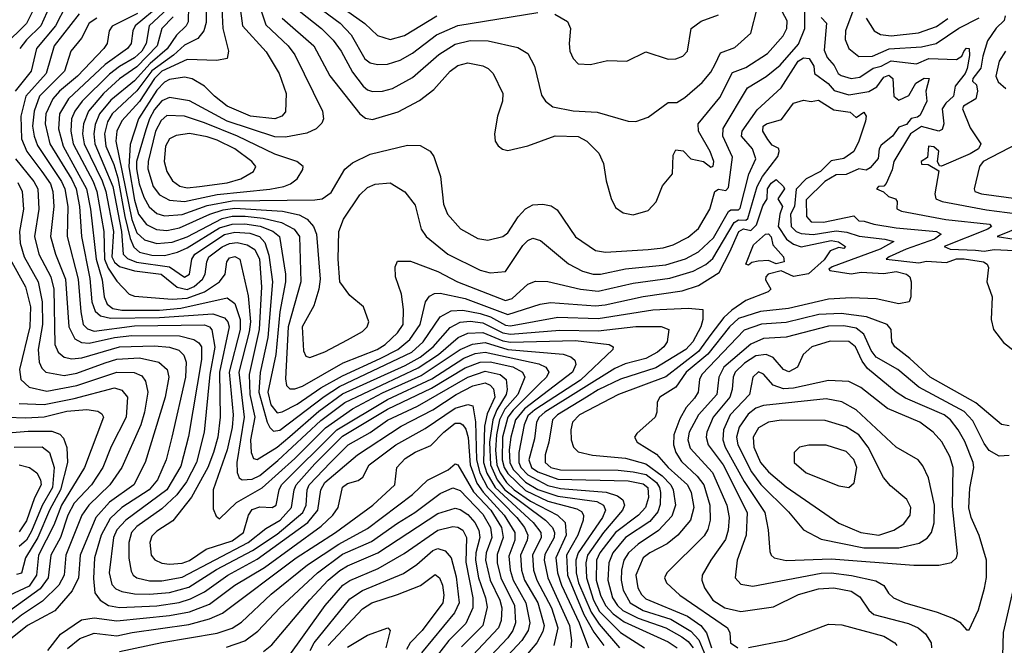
# Model space of a CAD drawing. Extents: x 1173029 to 1307123, y 522559 to 678521.
# Tile 528 of 623: x 1202097 to 1206026, y 666026 to 668520. Entities that reach past the tile are written whole.
import ezdxf

# ---------------------------------------------------------------- set-up
doc = ezdxf.new("R2010")
doc.units = 0

msp = doc.modelspace()

# ---------------------------------------------------------------- linework, layer by layer
at = {"layer": '0CON10XD'}
for points in [[(1203044.8, 668605), (1203079.3, 668499.3), (1203168.9, 668415), (1203195, 668379.1), (1203305.3, 668155), (1203309.6, 668125), (1203302.4, 668107.6), (1203280.6, 668085), (1203243, 668067), (1203158, 668052), (1203115, 668052.9), (1202924.9, 668114.9), (1202775, 668196.9), (1202695, 668210.2), (1202665, 668195.9), (1202635, 668161.8), (1202614.7, 668125), (1202600.3, 668080.3), (1202563.5, 667955), (1202562.9, 667925), (1202574, 667865), (1202592.2, 667812.2), (1202614.1, 667774.1), (1202645, 667747.8), (1202675, 667737.7), (1202745, 667742.6), (1202845, 667778.7), (1202945, 667798.2), (1203275, 667801.2), (1203303.8, 667806.2), (1203339.5, 667830.5), (1203395, 667923.6), (1203425, 667948.8), (1203495, 667984.1), (1203645, 668019.6), (1203695, 668018.1), (1203735, 667996), (1203749.4, 667975), (1203776.2, 667895), (1203788.7, 667785), (1203804.6, 667745), (1203856.2, 667686.2), (1203925, 667647.8), (1203965, 667640.6), (1204025.6, 667655), (1204045, 667670.4), (1204086.4, 667733.6), (1204115, 667765.4), (1204145, 667781.1), (1204184.5, 667784.5), (1204217.4, 667777.4), (1204242.4, 667762.4), (1204315, 667654.6), (1204395, 667599.1), (1204435, 667592.8), (1204605, 667603.1), (1204665, 667609.8), (1204705, 667622.2), (1204765, 667653.3), (1204805, 667687.7), (1204850.7, 667765), (1204870.7, 667835), (1204885, 667844.7), (1204915, 667839.1), (1204925, 667850.5), (1204941.7, 667971.7), (1204902.3, 668055), (1204904.5, 668085.5), (1205001.6, 668248.4), (1205075, 668293.8), (1205131.5, 668338.5), (1205205, 668422.8), (1205230.2, 668485), (1205230.5, 668559.5)], [(1202168.2, 668591.8), (1202124.2, 668505), (1202034.5, 668415)], [(1202281.6, 668575), (1202239.7, 668495), (1202164.2, 668405), (1202143.2, 668315), (1202078.8, 668235)], [(1202217.9, 668575), (1202181.1, 668495), (1202125, 668439.7), (1202097.2, 668405)], [(1202657.9, 668577.9), (1202558.3, 668495), (1202549, 668475), (1202542.2, 668425), (1202527, 668405), (1202438.3, 668341.7), (1202292.3, 668205), (1202256.2, 668145), (1202251.6, 668085), (1202270.2, 668015), (1202363.5, 667845), (1202379.8, 667765), (1202402.8, 667565), (1202426.7, 667483.3), (1202434.9, 667414.9), (1202446.2, 667386.2), (1202468.5, 667368.5), (1202505, 667361.5), (1202655, 667361.7), (1202739.7, 667370.3), (1202925, 667410.4), (1202955, 667388.4), (1202976.4, 667325), (1202976.5, 667285), (1202932.4, 667115), (1202949, 666945), (1202944.6, 666894.6), (1202925.5, 666804.5), (1202868.7, 666645), (1202869.2, 666569.2), (1202880.7, 666540.7), (1202895, 666530), (1202962.9, 666595), (1203065, 666653.2), (1203195, 666770.7), (1203317.5, 666892.5), (1203425, 666968.2), (1203545, 667031.9), (1203698.6, 667101.4), (1203855, 667204.4), (1203903.4, 667226.6), (1203955, 667232.3), (1204045, 667204.5), (1204266, 667186), (1204295.9, 667175.9), (1204312, 667162), (1204316.7, 667145), (1204303.5, 667115), (1204111.5, 666968.5), (1204076.1, 666925), (1204056.4, 666855), (1204050, 666805), (1204053, 666755), (1204066.5, 666726.5), (1204115, 666675.8), (1204165, 666646.4), (1204245, 666620.5), (1204399.5, 666599.5), (1204426.5, 666585), (1204434.5, 666565), (1204423, 666535), (1204325.5, 666394.5), (1204316.7, 666365), (1204318.1, 666315), (1204327.4, 666275), (1204377.2, 666157.2), (1204409.6, 666109.6), (1204490.8, 666015)], [(1202688.5, 668565), (1202613.6, 668495), (1202602.1, 668425), (1202584.1, 668395), (1202555, 668368.2), (1202495, 668333.9), (1202455, 668303), (1202346.6, 668195), (1202316.8, 668155), (1202304.6, 668125), (1202301.1, 668075), (1202311, 668025), (1202390.6, 667875), (1202404.9, 667835), (1202433.5, 667675), (1202435.1, 667565), (1202449.7, 667529.7), (1202485, 667477.8), (1202534, 667425), (1202555, 667417.3), (1202706.1, 667406.1), (1202765, 667409.2), (1202834.6, 667435.4), (1202894.8, 667475), (1202916.8, 667505), (1202924, 667555), (1202935, 667570), (1202955, 667575.2), (1202975.4, 667565), (1203009.3, 667419.3), (1203017.6, 667315), (1203012.8, 667275), (1202972.1, 667115), (1202993, 666935), (1202963.5, 666755), (1202964.4, 666714.4), (1202973.1, 666693.1), (1202985, 666685.4), (1203025, 666688.3), (1203055, 666702.4), (1203126.9, 666763.1), (1203298.5, 666921.5), (1203395, 666993.6), (1203687.8, 667132.2), (1203768.3, 667185), (1203846.8, 667253.2), (1203885, 667270.5), (1203945, 667272.5), (1204025, 667240), (1204055, 667234.5), (1204315, 667240.7), (1204449.2, 667225), (1204465.7, 667215), (1204464.5, 667205), (1204335, 667083.1), (1204153.3, 666965), (1204125, 666940.3), (1204109.9, 666905), (1204089.1, 666795), (1204088.5, 666755), (1204096.2, 666735), (1204125, 666705.3), (1204205, 666663.2), (1204255, 666651.4), (1204436.8, 666636.8), (1204482.2, 666622.2), (1204503.1, 666605), (1204510, 666585), (1204503, 666565), (1204426.7, 666475), (1204362.8, 666385), (1204356.7, 666355), (1204358.4, 666295), (1204386.2, 666205), (1204410.8, 666160.8), (1204495, 666077.1), (1204590, 666015)], [(1202771.4, 668575), (1202768.9, 668511.1), (1202760.9, 668495), (1202722.4, 668457.6), (1202686.1, 668403.9), (1202617.8, 668345), (1202555, 668276.4), (1202461.5, 668198.5), (1202415.9, 668145), (1202398.5, 668101.5), (1202392.9, 668065), (1202396.6, 668025), (1202469.3, 667855), (1202502.8, 667675), (1202510, 667585), (1202528, 667568), (1202563.3, 667553.3), (1202695.1, 667535.1), (1202755, 667492.8), (1202775.2, 667505), (1202783.5, 667565), (1202796.4, 667585), (1202915, 667663.1), (1202955, 667673.1), (1203015, 667668.8), (1203054.3, 667655), (1203075, 667631.2), (1203091, 667581), (1203106, 667475), (1203086.7, 667253.3), (1203056.2, 667113.8), (1203051.2, 667035), (1203085.3, 666915.3), (1203095, 666893.4), (1203109.6, 666879.6), (1203135, 666883.8), (1203311.8, 667018.2), (1203373, 667057), (1203662.2, 667195), (1203707.2, 667235), (1203775, 667335.3), (1203819, 667359), (1203865, 667361.9), (1203935, 667348.2), (1203975.1, 667335.1), (1204035, 667302.5), (1204055, 667299.7), (1204245, 667333.3), (1204405, 667328.2), (1204623.5, 667363.5), (1204765, 667369.3), (1204823.3, 667365), (1204823.1, 667325), (1204814.8, 667295), (1204783.5, 667235), (1204755.2, 667205), (1204635, 667131.5), (1204495, 667086.2), (1204405, 667044.4), (1204358.5, 667015), (1204242.6, 666945), (1204223.4, 666925), (1204208.6, 666835), (1204193.7, 666785), (1204193.5, 666755), (1204216.6, 666735), (1204255, 666724.9), (1204485, 666723.9), (1204545, 666717.9), (1204596.3, 666706.3), (1204637.6, 666675), (1204650.1, 666655), (1204653.6, 666635), (1204652.6, 666587.4), (1204642.8, 666557.2), (1204610.9, 666519.1), (1204514.9, 666455.1), (1204464.3, 666395), (1204447.8, 666355), (1204443.6, 666285), (1204463, 666215), (1204482.3, 666185), (1204504.2, 666165), (1204564.4, 666134.4), (1204675, 666094.9), (1204739.2, 666059.2), (1204765, 666041.4), (1204784.9, 666015)], [(1202840.8, 668575), (1202841.7, 668508.3), (1202832.5, 668475), (1202807.5, 668445), (1202755, 668418.1), (1202711.3, 668378.7), (1202625, 668316.2), (1202565, 668235.6), (1202466.2, 668145), (1202448, 668112), (1202436, 668065), (1202441.6, 668015), (1202473.2, 667943.2), (1202489.3, 667889.3), (1202516.5, 667735), (1202537.5, 667647.5), (1202552.5, 667612.5), (1202575, 667593), (1202625, 667581.2), (1202675, 667580.1), (1202726.7, 667593.3), (1202765, 667610), (1202895, 667689.4), (1202945, 667705.2), (1202995.8, 667705.8), (1203056.5, 667696.5), (1203107.2, 667677.2), (1203133.5, 667655), (1203158.3, 667505), (1203158.3, 667475), (1203135.3, 667354.7), (1203119, 667185), (1203087.2, 667035), (1203099.3, 666985), (1203125, 666952.6), (1203145, 666956.9), (1203205, 666987.5), (1203298.4, 667051.6), (1203385, 667100.5), (1203535, 667168.5), (1203606.3, 667205), (1203653.8, 667245), (1203695.2, 667305), (1203716.9, 667395), (1203733, 667417), (1203752.2, 667427.8), (1203775, 667429), (1203875, 667408.2), (1204045, 667344.7), (1204174.3, 667385.7), (1204215, 667392.2), (1204395, 667379.7), (1204432.7, 667382.7), (1204585, 667416.9), (1204740.6, 667439.4), (1204805, 667460), (1204888.3, 667511.7), (1204930.7, 667595), (1204966.5, 667675), (1204985, 667686), (1205015, 667679.8), (1205037.6, 667702.4), (1205062.6, 667777.4), (1205079.4, 667805), (1205080.7, 667845), (1205095, 667868.4), (1205115, 667882.2), (1205145.4, 667855.4), (1205148.9, 667845), (1205122.5, 667805), (1205141.3, 667775), (1205129.6, 667745), (1205123.8, 667695), (1205156.2, 667645), (1205185, 667624.8), (1205215, 667614.4), (1205335, 667639.5), (1205364.2, 667634.2), (1205392.2, 667615), (1205385, 667607.8), (1205365, 667612.3), (1205331.5, 667598.5), (1205307.2, 667562.8), (1205245, 667506.3), (1205185, 667496.4), (1205135, 667518.4), (1205084.1, 667505), (1205074.5, 667495), (1205072.8, 667482.8), (1205093.8, 667445), (1205083.3, 667435), (1204995, 667400.6), (1204938.2, 667361.8), (1204907.3, 667332.7), (1204855, 667265.2), (1204805, 667196.8), (1204675, 667095.4), (1204486.2, 667025), (1204330.9, 666945), (1204302.3, 666915), (1204295.7, 666885), (1204298.1, 666845), (1204306.9, 666815), (1204325, 666796.9), (1204383.3, 666783.3), (1204515, 666771.9), (1204595, 666749.5), (1204660.9, 666700.9), (1204694.8, 666665), (1204705.2, 666645), (1204714.1, 666585), (1204698.9, 666541.1), (1204646.5, 666483.5), (1204565, 666429.2), (1204525.9, 666395), (1204508.1, 666365), (1204499, 666325), (1204496.9, 666285), (1204504.6, 666245), (1204533.4, 666195), (1204584.8, 666164.8), (1204695, 666130.4), (1204775, 666082.7), (1204807.2, 666047.2), (1204833.6, 665983.6)], [(1202904.2, 668565), (1202907.3, 668485), (1202930, 668395), (1202924.4, 668365.6), (1202883.4, 668356.6), (1202765, 668361.2), (1202665, 668314.1), (1202635.7, 668285), (1202575, 668194.3), (1202505, 668116.8), (1202485.5, 668075), (1202481.5, 668035), (1202545, 667723.8), (1202565, 667670.6), (1202595, 667641.8), (1202645, 667628.1), (1202705, 667633), (1202765, 667653.6), (1202905, 667727.7), (1202945, 667736.6), (1202997, 667737), (1203069.2, 667729.2), (1203141.7, 667711.7), (1203193, 667685), (1203214.1, 667655), (1203218.7, 667475), (1203168.9, 667295), (1203157.5, 667087.5), (1203161.6, 667061.6), (1203175, 667048.8), (1203195, 667047.8), (1203225, 667058.2), (1203388.2, 667151.8), (1203523.8, 667205), (1203555.2, 667225), (1203605, 667271), (1203626.9, 667305), (1203628.9, 667365), (1203621, 667425), (1203597.3, 667495), (1203595.7, 667534.3), (1203605, 667556.7), (1203656.6, 667556.6), (1203765, 667516.5), (1203844.6, 667475), (1204035, 667400), (1204062.1, 667407.9), (1204125, 667466), (1204155, 667477.3), (1204205, 667475.8), (1204335, 667445.5), (1204405, 667437.3), (1204545, 667468.8), (1204691, 667489), (1204785, 667517.7), (1204835, 667544.2), (1204862.7, 667567.3), (1204948.1, 667711.9), (1204965, 667722.3), (1204995, 667720.1), (1205002.2, 667727.8), (1205039.9, 667855), (1205060.8, 667895), (1205121.7, 667975), (1205127, 667995), (1205125.8, 668005.8), (1205100.1, 668020.1), (1205081.7, 668041.7), (1205062.5, 668075), (1205063.3, 668095), (1205077.5, 668105), (1205137.4, 668122.6), (1205185, 668186.5), (1205225, 668198.9), (1205255, 668194.3), (1205285, 668199.4), (1205345, 668160), (1205411, 668151), (1205435, 668130.5), (1205465, 668151.2), (1205475.2, 668135), (1205471.6, 668115), (1205445.9, 668035), (1205424.8, 667995), (1205385, 667966.1), (1205335, 667957.1), (1205291.8, 667915), (1205235, 667885.6), (1205195.5, 667844.5), (1205188.5, 667775), (1205173.1, 667745), (1205175.2, 667695), (1205195, 667675.8), (1205215, 667667.1), (1205263.2, 667663.2), (1205355, 667678.2), (1205397, 667673), (1205446.4, 667656.4), (1205548.8, 667645), (1205585.6, 667635), (1205530.5, 667605), (1205338.5, 667535), (1205326.2, 667525), (1205329.5, 667519.5), (1205415, 667506.1), (1205455, 667513.5), (1205545, 667507.4), (1205595, 667516), (1205635, 667505.7), (1205649.5, 667495), (1205654.5, 667475), (1205652.5, 667415), (1205645.6, 667394.4), (1205605, 667386.5), (1205515, 667406.9), (1205415, 667410.9), (1205325, 667405.6), (1205165, 667367.9), (1205053.1, 667356.9), (1204965, 667328), (1204930, 667295), (1204843.4, 667186.6), (1204757, 667115), (1204715, 667055.2), (1204651.5, 667015), (1204640.5, 666995), (1204639.5, 666955), (1204632.5, 666935), (1204559.6, 666870.4), (1204550, 666855), (1204561.1, 666835), (1204637.8, 666787.8), (1204685.2, 666735), (1204761.8, 666665), (1204775.8, 666635), (1204787.5, 666575), (1204773.5, 666525), (1204723.7, 666465), (1204680.3, 666429.7), (1204610.9, 666395), (1204585, 666374.7), (1204555.8, 666305), (1204563.8, 666255), (1204578, 666228), (1204595, 666211.2), (1204761.9, 666141.9), (1204814.9, 666104.9), (1204837.9, 666075), (1204857.7, 666015)], [(1202973.9, 668585), (1202985.8, 668495), (1203081.2, 668391.2), (1203132.1, 668305), (1203161.1, 668225), (1203157.4, 668152.6), (1203143.3, 668135), (1203115, 668124.8), (1203018.1, 668135), (1202925, 668175.2), (1202874.3, 668215), (1202835, 668255.3), (1202785, 668284.2), (1202755, 668290.9), (1202695, 668281.2), (1202675, 668270.3), (1202645, 668239.1), (1202571.7, 668125), (1202537.8, 668022.2), (1202532.7, 667932.7), (1202555, 667800.8), (1202571.6, 667745), (1202603.4, 667703.4), (1202642.8, 667682.8), (1202685, 667679.5), (1202735, 667689.4), (1202855.9, 667744.1), (1202908.8, 667761.2), (1202955, 667768.3), (1203146.5, 667756.5), (1203212.1, 667742.1), (1203244.9, 667724.9), (1203269.5, 667695), (1203281.3, 667665), (1203296.7, 667485), (1203291.2, 667445), (1203270.9, 667379.1), (1203223.8, 667295), (1203229.1, 667199.1), (1203238.9, 667178.9), (1203255, 667172.9), (1203315, 667196.2), (1203405, 667243.1), (1203465, 667277.1), (1203484, 667295), (1203490, 667315), (1203468.8, 667375), (1203415, 667420), (1203374.3, 667475), (1203367.9, 667565), (1203370.8, 667675), (1203389.1, 667725), (1203455, 667821.5), (1203485, 667851.2), (1203515, 667863.8), (1203575, 667868.8), (1203634.1, 667834.1), (1203675, 667780.8), (1203698.5, 667685), (1203719.6, 667655), (1203805.5, 667585), (1203935, 667520.7), (1203975, 667510.8), (1204035, 667516.5), (1204105, 667620), (1204125, 667640), (1204145, 667648.2), (1204175, 667639.2), (1204286.7, 667546.7), (1204343.1, 667516.9), (1204385, 667505.2), (1204415, 667504.8), (1204515, 667526.8), (1204675, 667543.1), (1204753.7, 667566.3), (1204805, 667594.4), (1204865, 667649.8), (1204925, 667755.3), (1204935, 667762.4), (1204965, 667762), (1204972.2, 667767.8), (1205006.5, 667903.5), (1205034.2, 667965), (1205021.4, 668005), (1204977.2, 668055), (1204980, 668075), (1205039.3, 668160.7), (1205135, 668247.8), (1205202.9, 668355), (1205225, 668368.4), (1205247.3, 668365), (1205265.2, 668335), (1205268.5, 668305), (1205322.6, 668265), (1205347.2, 668237.2), (1205405, 668220.6), (1205485, 668233.2), (1205517.7, 668252.3), (1205545, 668291), (1205565, 668298.1), (1205580.7, 668285), (1205585.2, 668215), (1205605, 668199), (1205645, 668218.1), (1205672.7, 668267.3), (1205706.4, 668286.4), (1205725.5, 668285), (1205712.3, 668235), (1205716.8, 668195), (1205690.4, 668139.6), (1205679, 668131), (1205653.6, 668126.4), (1205635, 668101.4), (1205605, 668091.1), (1205579.6, 668055), (1205535, 668019.1), (1205527, 668005), (1205522.9, 667967.1), (1205490.1, 667929.9), (1205475, 667920.4), (1205445, 667925.2), (1205395, 667902.2), (1205355, 667901.2), (1205310, 667875), (1205235, 667801.1), (1205236.7, 667735), (1205255, 667714.5), (1205305, 667713.3), (1205425, 667737.8), (1205445, 667717.8), (1205466.8, 667716.8), (1205504.9, 667704.9), (1205595, 667690.7), (1205755.4, 667675.4), (1205774.5, 667665), (1205746.8, 667645), (1205634.3, 667605), (1205566, 667575), (1205554.8, 667564.8), (1205685, 667550.5), (1205715, 667556.5), (1205795, 667552), (1205835, 667566.1), (1205865, 667566.6), (1205942.5, 667555), (1205956.9, 667545), (1205962.4, 667532.4), (1205956.7, 667475), (1205976.9, 667415), (1205973.2, 667325), (1205982.5, 667285), (1206023.2, 667233.2), (1206095.2, 667175.2)], [(1203145, 668526.6), (1203271.2, 668415), (1203335, 668296.2), (1203455, 668143.9), (1203477.1, 668127.1), (1203505, 668122.4), (1203607.1, 668152.9), (1203692, 668198), (1203749, 668241), (1203815, 668314.6), (1203845, 668337.5), (1203885, 668347.4), (1203945, 668336), (1203966.7, 668325), (1203986.4, 668305), (1204024.5, 668225), (1204023.5, 668195), (1204003.1, 668135), (1203991.4, 668065), (1203994.2, 668035), (1204006.8, 668016.8), (1204023.5, 668003.5), (1204045, 667998.6), (1204125, 668016.4), (1204233.4, 668056.6), (1204325, 668054.7), (1204360.5, 668035), (1204407.7, 667987.7), (1204426.1, 667946.1), (1204437.8, 667877.8), (1204457.6, 667807.6), (1204475, 667771.2), (1204505, 667749.2), (1204545, 667742.5), (1204605, 667759.2), (1204636.2, 667793.8), (1204662.4, 667857.6), (1204701.4, 667905), (1204705, 667980), (1204715, 668001.2), (1204745, 667997.1), (1204775.7, 667965.7), (1204825, 667954.1), (1204855, 667932.2), (1204864.7, 667935.3), (1204867, 667955), (1204851.6, 667995), (1204805.2, 668075), (1204804.7, 668105), (1204890.4, 668209.6), (1204941.2, 668308.8), (1204995, 668328.8), (1205081.3, 668385), (1205143.7, 668455), (1205158, 668485), (1205159.8, 668515), (1205130.3, 668570.3)], [(1203212.9, 668555), (1203301.1, 668485), (1203348.2, 668438.2), (1203379.8, 668395), (1203425, 668310), (1203467.1, 668255), (1203485, 668240.3), (1203505, 668234.2), (1203544.7, 668235.3), (1203585, 668245.8), (1203665, 668290), (1203769.1, 668380.9), (1203835, 668422.5), (1203895, 668437.2), (1203966.7, 668435), (1204085, 668409.1), (1204124.3, 668385), (1204150.9, 668335), (1204178.9, 668218.9), (1204195, 668195.6), (1204225, 668172.5), (1204305, 668156.9), (1204401.7, 668151.7), (1204525, 668115.6), (1204555, 668114.4), (1204605, 668130.9), (1204685, 668189.4), (1204719.7, 668190.3), (1204750.6, 668209.4), (1204820.5, 668269.5), (1204855, 668310), (1204872, 668342), (1204892.8, 668387.2), (1204951, 668409), (1205015, 668465.7), (1205040.3, 668565)], [(1203374.5, 668574.5), (1203473.8, 668505), (1203525, 668457.2), (1203575, 668441.4), (1203632.5, 668457.5), (1203761.1, 668535)], [(1205425.7, 668564.3), (1205392.2, 668475), (1205390.9, 668440.9), (1205405.5, 668405), (1205445, 668373), (1205500, 668375), (1205566.5, 668403.5), (1205695, 668412.3), (1205754.4, 668425.6), (1205845, 668486.4), (1205925, 668527)], [(1202335, 668543.5), (1202234.5, 668415), (1202202.5, 668305), (1202121.4, 668215), (1202101.5, 668135), (1202104, 668045), (1202125.7, 667995), (1202185, 667914.8), (1202219.7, 667865), (1202229.3, 667835), (1202233.7, 667775), (1202220.2, 667655), (1202239.7, 667585), (1202279.6, 667485), (1202293.7, 667295), (1202317.2, 667247.2), (1202343.2, 667233.2), (1202375, 667230), (1202475, 667252.6), (1202545, 667260.7), (1202735, 667259.4), (1202791.6, 667245), (1202811.8, 667231.8), (1202823.2, 667215), (1202822.9, 667165), (1202771.3, 666858.7), (1202740.5, 666739.5), (1202683.9, 666645), (1202520.2, 666525), (1202485, 666485.7), (1202471.8, 666455), (1202453.6, 666315), (1202465, 666268), (1202480.8, 666250.8), (1202505, 666240), (1202555, 666230.4), (1202615, 666228.9), (1202695, 666236.8), (1202772.3, 666257.7), (1202882.7, 666327.3), (1203026.7, 666403.3), (1203125, 666469.2), (1203226.5, 666555), (1203240.3, 666585), (1203244.6, 666645), (1203252.4, 666665), (1203337.8, 666755), (1203408.4, 666825), (1203495, 666874.1), (1203565, 666923.6), (1203685, 666978.8), (1203885, 667095.3), (1203955, 667119), (1204014.7, 667105), (1204038.4, 667085), (1204041.8, 667045), (1204037.8, 667025), (1204000.5, 666965), (1203985.2, 666924.8), (1203972.1, 666835), (1203975.7, 666745), (1204002.9, 666685), (1204033.6, 666645), (1204195.5, 666525), (1204223.4, 666495), (1204231.3, 666475), (1204230.2, 666455), (1204192.5, 666387.5), (1204189.9, 666365), (1204205.1, 666295), (1204290.7, 666105), (1204298.9, 666045), (1204295.9, 666015)], [(1202405, 668526.2), (1202375, 668506), (1202343.6, 668446.4), (1202300.8, 668395), (1202275.5, 668314.5), (1202176.2, 668215), (1202154.6, 668155), (1202148.9, 668095), (1202154.9, 668055), (1202168.6, 668018.6), (1202264.1, 667875), (1202277.7, 667845), (1202288.8, 667775), (1202287, 667655), (1202330.1, 667485), (1202340.7, 667355), (1202351, 667305), (1202367.3, 667287.3), (1202395, 667278.6), (1202555, 667299.5), (1202835, 667302.7), (1202854, 667295), (1202863.7, 667283.7), (1202875.9, 667214.1), (1202856.4, 667105), (1202833.4, 666875), (1202802.8, 666755), (1202762.6, 666677.4), (1202724.5, 666625), (1202665, 666570), (1202565, 666499.8), (1202542.9, 666475), (1202532.3, 666435), (1202533.3, 666373.3), (1202541.6, 666321.6), (1202550.4, 666305), (1202564.5, 666295), (1202615, 666283.3), (1202665, 666282.9), (1202745, 666297), (1203008.8, 666435), (1203078.9, 666491.1), (1203136.2, 666525), (1203182.2, 666575), (1203192, 666645), (1203201, 666665), (1203275, 666749.1), (1203385, 666859.1), (1203565, 666966.8), (1203739.7, 667050.3), (1203875, 667132.4), (1203935, 667155.1), (1203975, 667156.3), (1204065.4, 667135.4), (1204102.9, 667115), (1204112.8, 667095), (1204084.9, 667025), (1204032.9, 666967.1), (1204012.1, 666925), (1204000.1, 666865), (1203996.2, 666803.8), (1204000.9, 666745), (1204013.9, 666713.9), (1204039.2, 666675), (1204070.5, 666645), (1204135, 666600.5), (1204243.4, 666545), (1204273.4, 666515), (1204278.3, 666465), (1204236.2, 666375), (1204242.9, 666315), (1204258.6, 666265), (1204329.6, 666115), (1204366.6, 666015)], [(1202567, 668545), (1202465.7, 668494.3), (1202454.2, 668475), (1202446.2, 668425), (1202432.4, 668405), (1202327.8, 668295), (1202255.8, 668235), (1202228.9, 668205), (1202201.5, 668145), (1202198.6, 668105), (1202218, 668025), (1202305, 667883.3), (1202322.6, 667845), (1202335.6, 667775), (1202344.3, 667655), (1202377.7, 667487.7), (1202384.9, 667394.9), (1202398.1, 667358.1), (1202419.2, 667339.2), (1202459.9, 667329.9), (1202655, 667332), (1202867.6, 667347.6), (1202915, 667331.5), (1202928.3, 667315), (1202933, 667295), (1202894.9, 667115.1), (1202897.7, 666935), (1202887.4, 666855), (1202870.4, 666795), (1202847.9, 666735), (1202783.2, 666616.8), (1202708.3, 666521.7), (1202645, 666481.1), (1202625, 666460.5), (1202617.1, 666435), (1202621.2, 666385), (1202636.6, 666366.6), (1202665, 666352.8), (1202695, 666348.6), (1202745, 666352.6), (1202775, 666364), (1202841.5, 666408.5), (1202945, 666441.6), (1202989.8, 666475), (1203009.8, 666545), (1203025, 666567.1), (1203055, 666578), (1203105, 666574.8), (1203120.9, 666585), (1203132.9, 666645), (1203142.5, 666665), (1203362.4, 666885), (1203564.5, 667005), (1203741.6, 667088.4), (1203869.8, 667170.2), (1203915, 667189), (1203955, 667194.9), (1204168.4, 667148.4), (1204196, 667135), (1204207.9, 667115), (1204199.8, 667095), (1204171.8, 667068.2), (1204066.3, 666963.7), (1204044.8, 666935), (1204024.2, 666855), (1204022.7, 666765), (1204030, 666735), (1204045, 666710.2), (1204115, 666642.4), (1204205, 666600.3), (1204320.1, 666570.1), (1204338.6, 666558.6), (1204347.3, 666545), (1204346, 666525), (1204324.4, 666465), (1204279.6, 666385), (1204282.4, 666305), (1204348.8, 666148.8), (1204387.7, 666077.7), (1204427.9, 666025)], [(1202709.1, 668530.9), (1202664.2, 668485), (1202646.3, 668415), (1202565, 668332.1), (1202495, 668284.1), (1202432.2, 668225), (1202371.2, 668155), (1202351.6, 668105), (1202348, 668065), (1202354, 668025), (1202426.9, 667876.9), (1202440.3, 667835), (1202471.9, 667675), (1202465, 667574.2), (1202475, 667553.3), (1202495, 667536.1), (1202555, 667518.6), (1202661.2, 667505), (1202725, 667453.1), (1202765, 667444.7), (1202793.4, 667456.6), (1202826.2, 667485), (1202837.8, 667505), (1202843.8, 667555), (1202852.1, 667575), (1202905, 667614.5), (1202935, 667627.9), (1202965, 667631.7), (1203005, 667622.4), (1203035, 667604.1), (1203054.2, 667565), (1203061.6, 667455), (1203052.3, 667285), (1203012.2, 667105), (1203016, 667025), (1203035.5, 666935), (1203018.7, 666845), (1203020.3, 666795), (1203030.1, 666770.1), (1203045, 666765.9), (1203125, 666816.2), (1203175, 666857.8), (1203290.5, 666959.5), (1203385, 667027.9), (1203635, 667141.7), (1203695.5, 667175), (1203746.6, 667215), (1203815, 667292.2), (1203855, 667313.8), (1203895, 667317.7), (1203945, 667310.7), (1204025, 667272), (1204055, 667265.9), (1204252.7, 667282.7), (1204405, 667279.1), (1204556.2, 667296.2), (1204656.7, 667296.7), (1204686.9, 667285), (1204680.4, 667235), (1204667.2, 667215), (1204642.4, 667195), (1204595, 667169.4), (1204512.6, 667147.4), (1204471.2, 667128.8), (1204193.1, 666955), (1204169.6, 666935), (1204159.9, 666915), (1204151.4, 666848.6), (1204128.8, 666765), (1204139.5, 666735), (1204165, 666716.7), (1204245, 666688), (1204525, 666680.9), (1204585, 666669.7), (1204603.8, 666655), (1204606.2, 666615), (1204594.4, 666575), (1204566.5, 666545), (1204475, 666475.4), (1204412, 666395), (1204399, 666365), (1204397.8, 666285), (1204414.3, 666225), (1204434.7, 666185), (1204465, 666151.6), (1204508.6, 666118.6), (1204685, 666038.9), (1204720.7, 666015)], [(1203305, 668557.4), (1203375.5, 668505.5), (1203419.9, 668459.9), (1203475, 668364.1), (1203495, 668348.1), (1203525, 668341.1), (1203565, 668342.2), (1203615, 668359), (1203665, 668386.2), (1203760.9, 668459.1), (1203845, 668497.3), (1204165, 668548.7)], [(1204231.8, 668541.8), (1204282.8, 668512.8), (1204295.4, 668485), (1204289.3, 668425), (1204292.5, 668395), (1204305.3, 668365.3), (1204325.9, 668344.1), (1204375, 668341.4), (1204442.4, 668357.6), (1204520, 668355), (1204595, 668392.1), (1204685, 668362.3), (1204715, 668363.5), (1204743.3, 668375), (1204761.4, 668395), (1204776, 668485), (1204816.4, 668513.6), (1204885, 668539.4)], [(1205295, 668529.2), (1205315.9, 668505.9), (1205307.7, 668397.7), (1205318.5, 668368.5), (1205346.6, 668336.6), (1205363.3, 668305), (1205375, 668296.8), (1205415, 668285.8), (1205449, 668291), (1205503, 668327), (1205535, 668334.7), (1205575, 668355.6), (1205675, 668344), (1205725, 668364.9), (1205835, 668361.4), (1205856, 668374), (1205865, 668395.8), (1205875, 668406.9), (1205885.3, 668405), (1205887, 668377), (1205877.7, 668325), (1205869.3, 668305), (1205829.4, 668255), (1205823.7, 668215), (1205792.3, 668187.7), (1205777.9, 668165), (1205785.1, 668105), (1205777.4, 668082.6), (1205765, 668075.7), (1205695, 668094.5), (1205651.5, 668065), (1205584.8, 667955), (1205578.1, 667921.9), (1205553.8, 667866.2), (1205545, 667855.5), (1205523.8, 667855), (1205515.8, 667845), (1205543.6, 667833.6), (1205564.2, 667815), (1205591.9, 667805), (1205597.8, 667795), (1205596.4, 667766.4), (1205615, 667757), (1205793, 667723), (1205967.1, 667705), (1205974.6, 667695), (1205960, 667685), (1205785.7, 667615), (1205810, 667605), (1205910.5, 667600.5), (1205945, 667597.4), (1205985, 667604.1), (1206065, 667599.5)], [(1205475.3, 668525.3), (1205506.1, 668476.1), (1205531.4, 668461.3), (1205575, 668455.4), (1205682.8, 668467.2), (1205755, 668492.4), (1205800.3, 668525)], [(1206029.8, 668535), (1206025, 668516.7), (1205993.9, 668486.1), (1205958.9, 668435), (1205940.1, 668375), (1205932.8, 668327.2), (1205900.3, 668285), (1205898.6, 668275), (1205915, 668260), (1205918.8, 668235), (1205911.6, 668205), (1205862.4, 668175), (1205859.6, 668165), (1205889, 668089), (1205932.1, 668025), (1205922.2, 668005), (1205890, 667985), (1205775, 667935.6), (1205767.3, 667937.3), (1205759.5, 667955), (1205765, 667995.3), (1205745, 668013.2), (1205723.8, 668016.2), (1205718.9, 667971.1), (1205694.5, 667955), (1205695, 667944.4), (1205722.2, 667942.2), (1205765, 667917.5), (1205748.5, 667825), (1205752.2, 667805), (1205777.5, 667795), (1205955, 667761.8), (1206161.4, 667735)], [(1206030.8, 668395), (1206005.2, 668355), (1205991.9, 668295), (1206001.6, 668271.6), (1206032, 668245)], [(1202755, 667794.6), (1202885, 667823.1), (1203095.8, 667844.2), (1203150.6, 667855), (1203177.1, 667865), (1203204.3, 667885), (1203227.2, 667922.8), (1203228.1, 667935), (1203202.5, 667955), (1203115, 667983.3), (1202965.9, 668055.9), (1202835, 668108.1), (1202755, 668135.5), (1202685, 668137.5), (1202661.6, 668118.4), (1202639.2, 668075), (1202609.3, 667955), (1202608.9, 667925), (1202629.5, 667855), (1202655, 667821.3), (1202695, 667799.7), (1202755, 667794.6)], [(1202765, 667849), (1202815, 667854.4), (1202925, 667870), (1202979.4, 667885), (1203029.6, 667915), (1203039.6, 667935), (1203024.1, 667955), (1202955, 668005.5), (1202885, 668039.9), (1202845, 668053.4), (1202775, 668065.8), (1202721.7, 668058.3), (1202695, 668044.6), (1202678.5, 668015), (1202673.7, 667955), (1202683.9, 667915), (1202707.3, 667877.3), (1202736.1, 667856.1), (1202765, 667849)], [(1206077.2, 668025), (1205940.9, 667955), (1205926.2, 667935), (1205905.4, 667845), (1205908.8, 667835), (1205934.3, 667825), (1206131.1, 667798.9)], [(1202080, 667965), (1202154.2, 667875), (1202169.7, 667845), (1202174.2, 667765), (1202155.8, 667655), (1202173.5, 667585), (1202221.1, 667495), (1202233, 667445), (1202237.9, 667225), (1202250.7, 667195), (1202274.3, 667174.3), (1202305, 667167.7), (1202345, 667172.3), (1202495, 667215.9), (1202635, 667220), (1202694.6, 667214.6), (1202732.5, 667202.5), (1202752.8, 667182.8), (1202761.5, 667155), (1202759.1, 667095), (1202704.1, 666855), (1202681.2, 666765), (1202647.3, 666685), (1202613.6, 666645), (1202504.9, 666575.1), (1202458.5, 666531.5), (1202421.9, 666465), (1202395.8, 666375), (1202392.1, 666292.1), (1202397.1, 666235), (1202417.8, 666205), (1202452.1, 666185), (1202496, 666176), (1202645, 666183.6), (1202733.1, 666196.9), (1202779.2, 666210.8), (1202835, 666239), (1202927.4, 666305), (1203045, 666368.8), (1203246.8, 666515), (1203287.2, 666565), (1203298.3, 666645), (1203315.2, 666675), (1203445.5, 666784.5), (1203619.2, 666899.2), (1203745, 666964.6), (1203838.8, 667025), (1203905, 667059.6), (1203955, 667071.6), (1203975, 667063.1), (1203987.8, 667047.8), (1203992.9, 667015), (1203962, 666948), (1203951.2, 666898.8), (1203948, 666755), (1203961.6, 666711.6), (1203993.9, 666655), (1204146.5, 666515), (1204176.9, 666475), (1204178.2, 666455), (1204143.7, 666385), (1204147.9, 666325), (1204161.1, 666285), (1204219.3, 666175), (1204244.4, 666095), (1204228.5, 666025)], [(1202090.3, 667870.3), (1202106.9, 667835), (1202112.7, 667765), (1202096, 667675), (1202098.7, 667628.7), (1202114.8, 667575), (1202171, 667475), (1202186.3, 667395), (1202187.7, 667305), (1202171.5, 667205), (1202175.6, 667155), (1202185, 667131.2), (1202201.8, 667115), (1202275, 667101.1), (1202325, 667110.9), (1202438.5, 667151.5), (1202485, 667166.8), (1202575, 667172.2), (1202651.8, 667155), (1202685.2, 667125), (1202691.7, 667095), (1202677.7, 667015), (1202597.8, 666755), (1202552.3, 666665), (1202455, 666596.4), (1202400.9, 666535), (1202338.5, 666385), (1202331.9, 666295), (1202306.7, 666243.3), (1202236.8, 666163.2), (1202128.2, 666105), (1202060.5, 666049.5)], [(1206145.3, 667715), (1205997.1, 667655), (1206064.9, 667644.9)], [(1205005, 667541.2), (1204994.2, 667545), (1205025, 667622.5), (1205073.2, 667665), (1205085, 667665.7), (1205095, 667653.8), (1205101.7, 667621.7), (1205144.6, 667575), (1205146.9, 667555), (1205115, 667546.9), (1205085, 667559.9), (1205043.3, 667556.7), (1205018.7, 667551.3), (1205005, 667541.2)], [(1202059.9, 667565), (1202121, 667455), (1202140.5, 667375), (1202138.1, 667295), (1202097.1, 667125), (1202102.1, 667085), (1202135.2, 667055.2), (1202205, 667039), (1202325, 667061.5), (1202485, 667114.3), (1202553.4, 667113.4), (1202585, 667099.7), (1202599.3, 667079.3), (1202608.7, 667035), (1202595.8, 666955), (1202580.2, 666905), (1202504.5, 666734.5), (1202456.3, 666665), (1202373.2, 666585), (1202345.5, 666545), (1202281, 666385), (1202274.8, 666305), (1202254, 666266), (1202188.7, 666201.3), (1202105, 666146.2), (1202037.9, 666092.1)], [(1206045, 666900), (1206015, 666905.8), (1205912.8, 666992.8), (1205729.5, 667095), (1205649.1, 667169.1), (1205589.2, 667215), (1205577.1, 667235), (1205574.6, 667285), (1205558.8, 667305), (1205475.8, 667335.8), (1205375, 667348.1), (1205285.6, 667344.4), (1205155, 667313.2), (1205056.5, 667306.5), (1204988.3, 667281.7), (1204819, 667105), (1204810.2, 667085), (1204804.3, 667035), (1204789.2, 667010.8), (1204755.8, 666974.2), (1204731.3, 666928.7), (1204707.6, 666865), (1204706.1, 666825), (1204715.8, 666795), (1204738.1, 666758.1), (1204799.7, 666699.7), (1204826.4, 666665), (1204850.5, 666585), (1204852.8, 666525), (1204843.1, 666486.9), (1204828.2, 666461.8), (1204679.1, 666315), (1204670, 666295), (1204678.2, 666275), (1204731.1, 666225), (1204921.8, 666095), (1204930.5, 666075), (1204933.5, 666035), (1204962, 666015)], [(1206045, 666782.2), (1206005, 666779.1), (1205965, 666801.8), (1205945, 666830), (1205900.9, 666920.9), (1205865, 666958.1), (1205684.5, 667054.5), (1205601.4, 667125), (1205515.2, 667175), (1205495, 667201.6), (1205465.8, 667265.8), (1205435, 667290.5), (1205385, 667299.5), (1205325, 667298), (1205155, 667253.9), (1205065, 667248.8), (1205015, 667226.8), (1204907.4, 667135), (1204887, 667095), (1204878.4, 667025), (1204805.8, 666945), (1204768.6, 666875), (1204763, 666845), (1204771.8, 666811.8), (1204861.4, 666715), (1204919.1, 666585), (1204927.9, 666535), (1204924.4, 666485), (1204912.8, 666447.2), (1204854.7, 666365), (1204820.9, 666305), (1204819.4, 666285), (1204829.2, 666255), (1204863.1, 666205), (1204910.5, 666175), (1204975, 666160.8), (1205105, 666179.7), (1205205, 666228.4), (1205285, 666251), (1205345, 666254.8), (1205415, 666241.7), (1205449.4, 666219.4), (1205485, 666165.7), (1205505, 666148.8), (1205643.1, 666113.1), (1205682.5, 666095), (1205710.8, 666070.8), (1205734.1, 666035), (1205735.3, 666015)], [(1205885, 666088), (1205922.5, 666167.5), (1205946.6, 666253.4), (1205954.2, 666295.8), (1205954.8, 666365), (1205926, 666464), (1205893.5, 666535), (1205883.9, 666573.9), (1205888.2, 666651.8), (1205904.3, 666734.3), (1205902.1, 666755), (1205867.9, 666837.9), (1205841.1, 666885), (1205810.5, 666925), (1205785.8, 666945), (1205631.2, 667011.2), (1205594.9, 667034.9), (1205479.9, 667129.9), (1205458.6, 667158.6), (1205432.3, 667215), (1205405, 667236.5), (1205331.5, 667238.5), (1205258.1, 667215), (1205223.3, 667185), (1205201.1, 667135), (1205166.1, 667116.1), (1205145, 667124.7), (1205103.3, 667173.3), (1205075.5, 667185.5), (1205035, 667180), (1204989.3, 667150.7), (1204952.4, 667115), (1204943.8, 667095), (1204940, 667045), (1204930.7, 667015), (1204864.2, 666935), (1204838.5, 666875), (1204835.6, 666855), (1204844, 666825), (1204904.1, 666745), (1204999.2, 666555), (1204995.9, 666465), (1204959.7, 666365), (1204951.8, 666295), (1204975, 666269.5), (1205021.9, 666261.9), (1205295, 666313.1), (1205335, 666314), (1205416.6, 666303.4), (1205513.1, 666283.1), (1205544.5, 666264.5), (1205563.2, 666233.2), (1205584, 666215), (1205629.2, 666195), (1205758.1, 666158.1), (1205822.8, 666132.8), (1205848, 666118), (1205875, 666088), (1205885, 666088)], [(1205765, 666344.7), (1205815, 666355.4), (1205834.5, 666375), (1205838.8, 666391.2), (1205819.2, 666579.2), (1205822.3, 666735), (1205808.6, 666778.7), (1205776.5, 666836.5), (1205741.5, 666875), (1205689.1, 666915), (1205559.6, 666969.6), (1205453.5, 667053.5), (1205405, 667077.3), (1205325, 667081.1), (1205185, 667050.4), (1205145, 667048.3), (1205103.1, 667063.1), (1205065, 667106.6), (1205045, 667115.3), (1205021.8, 667095), (1205009.8, 667025), (1204932.1, 666945), (1204905.2, 666885.2), (1204902.1, 666845), (1204912.2, 666815), (1204988.5, 666678.5), (1205070.2, 666555), (1205083.4, 666486.6), (1205089.8, 666399.8), (1205095.6, 666385), (1205108.1, 666375), (1205155, 666363.6), (1205335, 666370.6), (1205665, 666344.8), (1205765, 666344.7)], [(1202095, 666989.6), (1202195, 666985.6), (1202315, 667009.8), (1202475, 667052.5), (1202505, 667042.5), (1202527.1, 667015), (1202522.4, 666935), (1202461.9, 666818.1), (1202428.8, 666735), (1202383.7, 666665), (1202315, 666591.7), (1202289.6, 666545), (1202259.7, 666455), (1202221.3, 666385), (1202210.4, 666295), (1202179.6, 666250.4), (1202005, 666126.2)], [(1205465, 666414.4), (1205605, 666414.5), (1205686.6, 666433.4), (1205717.5, 666452.5), (1205735.9, 666475), (1205746, 666514), (1205746.8, 666585), (1205723, 666693), (1205701.2, 666741.2), (1205681.5, 666765), (1205595, 666815.3), (1205435.3, 666965), (1205377, 666997), (1205315, 667008), (1205065, 666982.3), (1205035, 666970.6), (1205003.4, 666946.6), (1204967.7, 666895), (1204957.3, 666855), (1204962, 666825), (1205017.5, 666717.5), (1205055, 666667.2), (1205165, 666557.5), (1205225, 666485.4), (1205295, 666449.3), (1205465, 666414.4)], [(1201968.2, 666938.2), (1202122.4, 666932.4), (1202195, 666937.2), (1202285, 666958.8), (1202365.4, 666965.4), (1202409.1, 666959.1), (1202425, 666948.8), (1202431.6, 666935), (1202355.2, 666735), (1202264.5, 666585), (1202232.9, 666505), (1202171.8, 666385), (1202164.4, 666305), (1202135, 666261.3), (1202055.6, 666224.4)], [(1202209.8, 666005), (1202260.2, 666069.8), (1202343.4, 666126.6), (1202395, 666135.8), (1202485, 666123.2), (1202695, 666144.2), (1202775, 666158.6), (1202855, 666190), (1202955, 666265.2), (1203073.7, 666336.3), (1203299.7, 666500.3), (1203347.1, 666545), (1203368.6, 666575), (1203385, 666656), (1203405, 666671.2), (1203447.6, 666682.4), (1203466.2, 666696.2), (1203492.1, 666745), (1203598.6, 666825), (1203715, 666890), (1203835, 666971.7), (1203885, 666985.7), (1203905, 666980), (1203916.1, 666916.1), (1203920, 666765), (1203933, 666713.1), (1203963.3, 666655), (1204080.9, 666535), (1204111.7, 666495), (1204124.9, 666465), (1204122.1, 666445), (1204095.8, 666385), (1204099.3, 666325), (1204112, 666285), (1204164.6, 666195), (1204190, 666105), (1204185, 666080.8), (1204160.9, 666035), (1204115, 665982.2)], [(1205525, 666464.2), (1205585.6, 666485), (1205625, 666509.3), (1205650, 666545), (1205653.5, 666575), (1205636.9, 666606.9), (1205571.3, 666661.3), (1205544.2, 666694.2), (1205482, 666815), (1205444.8, 666865), (1205395, 666896.4), (1205311.4, 666921.4), (1205135, 666923.5), (1205085, 666914.7), (1205045, 666892.2), (1205024.1, 666855), (1205025.9, 666815), (1205053, 666755), (1205085, 666717.4), (1205155, 666658), (1205365, 666512.2), (1205452.9, 666475), (1205525, 666464.2)], [(1202035, 666871.1), (1202130.6, 666879.4), (1202225, 666879.7), (1202257.4, 666867.4), (1202271.7, 666851.7), (1202284.8, 666814.8), (1202287.8, 666755), (1202259.5, 666645), (1202216.2, 666565), (1202169.4, 666455), (1202120, 666375), (1202105, 666313.6), (1202085, 666308)], [(1202287.5, 666012.5), (1202337.8, 666052.2), (1202395, 666074.3), (1202485, 666062.9), (1202546.5, 666076.5), (1202771.9, 666108.1), (1202855, 666130.6), (1202906.6, 666153.4), (1203200, 666375), (1203356.7, 666475), (1203506.4, 666585), (1203593.4, 666665), (1203601.9, 666735), (1203635, 666770.9), (1203675, 666795.6), (1203737.9, 666822.1), (1203789.8, 666875), (1203835, 666910.9), (1203855, 666911.9), (1203865.3, 666905.3), (1203877.2, 666887.2), (1203886.3, 666853.7), (1203894.3, 666745), (1203921.5, 666671.5), (1203945.9, 666635.9), (1204030.9, 666545), (1204072.9, 666475), (1204072.2, 666445), (1204048.3, 666381.7), (1204053.6, 666325), (1204065.6, 666285), (1204117.3, 666195), (1204132.6, 666115), (1204125.4, 666085), (1204100.5, 666045), (1203988.8, 665925)], [(1202075.5, 666815.5), (1202187.1, 666817.1), (1202216.2, 666795), (1202235.4, 666735), (1202228.2, 666655), (1202186.9, 666583.1), (1202145, 666480.4), (1202124.7, 666445.3), (1202095, 666419)], [(1205405, 666654.3), (1205426.7, 666673.3), (1205437.6, 666735), (1205425, 666766.2), (1205395, 666798.7), (1205315, 666823.3), (1205246.3, 666823.7), (1205208.8, 666815), (1205188, 666795), (1205187.1, 666755), (1205235, 666712.7), (1205365, 666660.9), (1205405, 666654.3)], [(1202095, 666745.6), (1202136.9, 666735), (1202165, 666713.3), (1202180.2, 666685), (1202182.5, 666665), (1202156.8, 666613.2), (1202125, 666521.6), (1202095, 666478.1)], [(1202495, 666000.4), (1202665, 666037.2), (1202885, 666074.5), (1202945, 666093.4), (1202981.6, 666118.4), (1203100.7, 666229.3), (1203245, 666346.4), (1203370.8, 666429.2), (1203485, 666491.2), (1203665, 666626.5), (1203725, 666683.6), (1203807.4, 666725), (1203835, 666749.5), (1203845, 666744.6), (1203907.7, 666637.7), (1203977, 666565), (1204019.5, 666495), (1204026.9, 666455), (1204002.5, 666387.5), (1204002.4, 666355), (1204016.7, 666295), (1204071.7, 666185), (1204075.4, 666115), (1204064.9, 666085), (1204044.8, 666055), (1203930.5, 665935)], [(1202922.1, 666017.9), (1202995, 666044), (1203047.7, 666082.3), (1203135.2, 666175), (1203285.2, 666315), (1203385, 666388.7), (1203500.8, 666439.2), (1203605, 666512.4), (1203674.3, 666555), (1203775, 666631.3), (1203825, 666653.1), (1203855, 666642.5), (1203945, 666548.7), (1203975.8, 666495), (1203981.1, 666455), (1203958.2, 666395), (1203956, 666365), (1203974.9, 666285), (1204013.2, 666205), (1204021.3, 666175), (1204018.6, 666125), (1204007.5, 666095), (1203885.9, 665965)], [(1203069.5, 666000.5), (1203102.8, 666027.2), (1203255, 666207.5), (1203328.7, 666285), (1203375, 666323.9), (1203405, 666343), (1203526.3, 666395), (1203765, 666551.6), (1203835, 666572.9), (1203855, 666567.7), (1203885, 666547), (1203913.9, 666515), (1203929.6, 666485), (1203933.1, 666455), (1203916.7, 666395), (1203915.9, 666365), (1203928.2, 666295), (1203955.4, 666215), (1203961.8, 666178.2), (1203945.2, 666105), (1203859.9, 666020.1)], [(1203161.3, 665968.7), (1203316, 666185), (1203386.5, 666265), (1203415, 666284.5), (1203528, 666332), (1203631.8, 666391.8), (1203765, 666484.8), (1203825, 666499.4), (1203845, 666496.9), (1203864.7, 666485), (1203880, 666455), (1203877, 666357), (1203904.6, 666215), (1203905.4, 666175), (1203876.8, 666113.2), (1203810, 666045), (1203764.3, 665985.7)], [(1203256.4, 666005), (1203271.8, 666035), (1203415, 666211), (1203465.5, 666244.5), (1203628.5, 666311.5), (1203682.3, 666347.7), (1203745, 666403.3), (1203765, 666411), (1203795, 666402.1), (1203818.3, 666375), (1203838.5, 666298.5), (1203850.4, 666195), (1203832.6, 666155), (1203700, 665995)], [(1203328.6, 666025), (1203465, 666170.5), (1203502.7, 666195), (1203605, 666228), (1203696.5, 666263.5), (1203755, 666308), (1203772.8, 666295), (1203783.6, 666265), (1203790, 666225), (1203785.5, 666195), (1203703.1, 666085), (1203655.2, 666035), (1203640.4, 666009.6)], [(1206034.3, 665735), (1206016.5, 665843.5), (1206022.7, 666077.3), (1206073.6, 666296.4)], [(1203405, 666018.5), (1203485, 666066), (1203565.8, 666095.8), (1203576, 666085), (1203558.7, 666015)], [(1205005, 666016.9), (1205155, 666046), (1205325, 666110.6), (1205377.3, 666107.3), (1205545, 666062), (1205589.2, 666035), (1205596.9, 666025)]]:
    msp.add_lwpolyline(points, dxfattribs=at)

doc.saveas('drawing.dxf')
